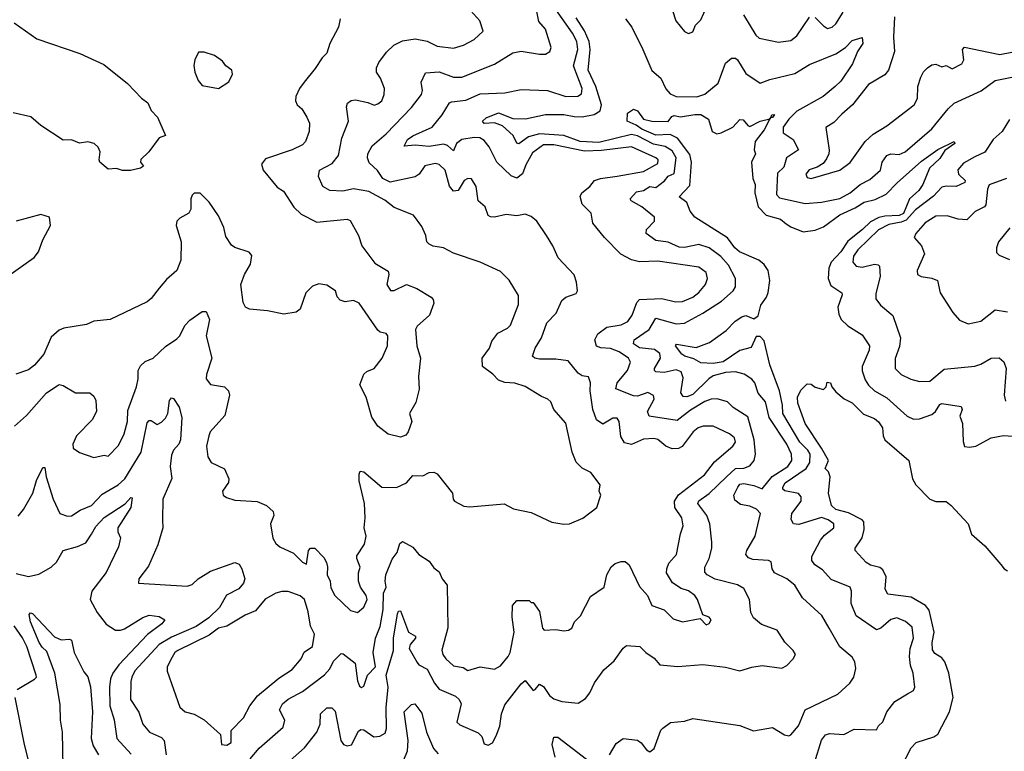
# Model space of a CAD drawing. Extents: x 1690054 to 1842981, y 782881 to 914114.
# Tile 344 of 656: x 1728112 to 1732930, y 905132 to 908711. Entities that reach past the tile are written whole.
import ezdxf

# ---------------------------------------------------------------- set-up
doc = ezdxf.new("R2010")
doc.units = 0

msp = doc.modelspace()

# ---------------------------------------------------------------- linework, layer by layer
at = {"layer": '0CON10XD'}
for points in [[(1730245, 905401.5), (1730262.2, 905385), (1730271.5, 905365), (1730251.4, 905275), (1730265, 905261.5), (1730355, 905222.5), (1730372.5, 905205), (1730385, 905168.8), (1730405, 905161.2), (1730425, 905173.3), (1730442.8, 905207.2), (1730461.3, 905255), (1730468.8, 905315), (1730485, 905360), (1730565, 905461.4), (1730585, 905478.6), (1730625, 905430), (1730635, 905433.8), (1730655, 905461.2), (1730675, 905449.2), (1730704.6, 905404.6), (1730725, 905389.4), (1730765, 905375.7), (1730845, 905368), (1730880.3, 905389.7), (1730901.5, 905418.5), (1730923.8, 905466.2), (1730969.7, 905530.3), (1731021.2, 905575), (1731065, 905636.2), (1731081.1, 905648.9), (1731145.8, 905645), (1731175.2, 905615.2), (1731217.1, 905587.1), (1731245, 905555.8), (1731332.5, 905547.5), (1731455, 905556.9), (1731565, 905544.4), (1731635, 905525.6), (1731695, 905544.4), (1731745, 905551.9), (1731841.7, 905538.3), (1731865, 905552.5), (1731896.7, 905585), (1731907.5, 905605), (1731896.7, 905625), (1731856.5, 905666.5), (1731819.2, 905725), (1731742.6, 905752.6), (1731702, 905785), (1731690.3, 905810.3), (1731682.5, 905875), (1731655, 905927.8), (1731625, 905946.2), (1731515, 905974.7), (1731475.6, 905995), (1731465, 906008.8), (1731465, 906033.3), (1731485.6, 906075), (1731499.4, 906125), (1731499.4, 906155), (1731488.2, 906245), (1731474.7, 906285), (1731430.7, 906345), (1731435, 906356.9), (1731485, 906392.6), (1731570.5, 906475), (1731615, 906514.8), (1731655, 906517.6), (1731685, 906528.5), (1731706.4, 906555), (1731712.8, 906585), (1731706.1, 906655), (1731675, 906768.9), (1731603.9, 906813.9), (1731575, 906842.1), (1731525, 906856.7), (1731495, 906854.1), (1731465, 906843.3), (1731395, 906801.1), (1731328.9, 906751.1), (1731192.1, 906772.1), (1731183.3, 906795), (1731216.2, 906855), (1731213.4, 906873.4), (1731185, 906887.9), (1731135, 906869.7), (1731115, 906870.3), (1731028.6, 906905), (1731035.4, 906935), (1731086.1, 906995), (1731101.2, 907035), (1731090.4, 907055), (1731045, 907085.8), (1731002.1, 907102.1), (1730955, 907105.2), (1730934.1, 907114.1), (1730926.2, 907145), (1730940.5, 907175), (1730985, 907206.9), (1731055, 907218.7), (1731088.1, 907235), (1731108.8, 907265), (1731132.2, 907327.8), (1731145, 907341.8), (1731253.3, 907346.7), (1731321, 907331), (1731355, 907333.2), (1731405, 907354), (1731435, 907377.1), (1731468.5, 907415), (1731478.2, 907445), (1731471.5, 907475), (1731435, 907500.8), (1731235, 907530.4), (1731145, 907526.4), (1731105, 907536.1), (1731053.8, 907563.8), (1730973.1, 907645), (1730915.8, 907715), (1730907.8, 907765), (1730865, 907808.6), (1730854, 907846), (1730862.5, 907865), (1730901.9, 907895), (1730924.4, 907925), (1730954, 907935), (1731035, 907946.1), (1731165, 907968.9), (1731235, 908008), (1731236, 908025), (1731225, 908035.8), (1731105, 908089.8), (1730958.4, 908071.6), (1730875, 908067.8), (1730725, 908099.7), (1730675, 908098.4), (1730620.4, 908059.6), (1730588.3, 908001.7), (1730572.4, 907957.6), (1730545, 907936.7), (1730516.7, 907946.7), (1730446.1, 908015), (1730409.3, 908089.3), (1730385, 908120), (1730363.1, 908133.1), (1730335.2, 908135.2), (1730275, 908124.8), (1730249.2, 908105), (1730235, 908070), (1730205.2, 908095.1), (1730185, 908103.1), (1730115, 908091.1), (1730046.8, 908096.8), (1729992.7, 908092.7), (1730010, 908125), (1730035, 908143.5), (1730129.6, 908185), (1730178.9, 908245), (1730214.4, 908305), (1730225, 908310), (1730295, 908317.9), (1730365, 908347.8), (1730485, 908353.8), (1730565, 908369.6), (1730695, 908364.7), (1730785, 908335.4), (1730842.6, 908337.4), (1730860.9, 908349.1), (1730863.9, 908375), (1730822.2, 908485), (1730843.4, 908565), (1730837.9, 908605), (1730816.8, 908645), (1730684.5, 908835)], [(1729239.6, 905095), (1729283.4, 905146.6), (1729400.7, 905249.3), (1729408.5, 905285), (1729383.2, 905335), (1729398.5, 905365), (1729425, 905387.6), (1729495, 905425.3), (1729604, 905506), (1729629.6, 905535), (1729646.6, 905573.4), (1729675, 905601.2), (1729685, 905610), (1729695, 905609.2), (1729752.6, 905562.6), (1729765, 905477.5), (1729775, 905451.2), (1729785, 905444), (1729795, 905450), (1729814.4, 905505), (1729852.3, 905545), (1729840.8, 905615), (1729853.2, 905685), (1729875, 905742), (1729889.8, 905825), (1729891.5, 905905), (1729905.8, 905935), (1729900.4, 905965), (1729903.8, 905995), (1729935, 906071.4), (1729958.2, 906105), (1729972, 906148), (1729985, 906158.8), (1730035, 906130), (1730064.6, 906094.6), (1730115, 906062.9), (1730138.8, 906028.8), (1730165, 906010), (1730179.2, 905975), (1730202.9, 905945), (1730206.1, 905736.1), (1730177.1, 905627.1), (1730182.5, 905605), (1730196.7, 905585), (1730235, 905549.5), (1730281.2, 905541.2), (1730305, 905528.1), (1730365, 905544.6), (1730435, 905533.1), (1730465, 905550), (1730502.7, 905595), (1730511.2, 905615), (1730531.5, 905715), (1730521.7, 905788.3), (1730522.5, 905845), (1730545, 905870), (1730605, 905870), (1730615, 905860), (1730625, 905860), (1730655.9, 905815.9), (1730670, 905735), (1730677.5, 905725), (1730735, 905727.5), (1730775, 905720.6), (1730798, 905725), (1730814.2, 905735), (1730826, 905765), (1730855.8, 905795), (1730905, 905888.8), (1730972, 905935), (1730984.6, 905995.4), (1731005.4, 906034.6), (1731025, 906050.6), (1731055, 906060.6), (1731075, 906060), (1731093.6, 906043.6), (1731145, 905938), (1731184.2, 905895), (1731205.8, 905845.8), (1731265, 905824), (1731310.2, 905780.3), (1731355, 905765.9), (1731441.7, 905781.7), (1731471.2, 905751.2), (1731485, 905756.7), (1731496, 905775), (1731485, 905788.8), (1731455, 905800), (1731428.5, 905875), (1731415, 905894.4), (1731385, 905917.8), (1731349.1, 905929.1), (1731306.9, 905956.9), (1731277.5, 906005), (1731277.8, 906025), (1731287.9, 906052.1), (1731326.1, 906095), (1731345, 906196.2), (1731358, 906235), (1731352.5, 906275), (1731316.9, 906325), (1731316.5, 906355), (1731335, 906387.3), (1731463.1, 906485), (1731512.6, 906547.4), (1731601.9, 906625), (1731614.4, 906645), (1731609.5, 906665), (1731585.7, 906685), (1731505, 906722.7), (1731456.6, 906723.4), (1731431.4, 906715), (1731408.1, 906695), (1731353, 906623), (1731335, 906613.2), (1731305, 906612.2), (1731274.4, 906625), (1731235, 906657.1), (1731215, 906663.1), (1731165, 906658.5), (1731105, 906632.8), (1731071.1, 906641.1), (1731052.7, 906672.7), (1731045.5, 906745), (1731035, 906762.5), (1731015, 906761.5), (1730965, 906731.9), (1730935, 906754.2), (1730917, 906805), (1730904.1, 906895.9), (1730904.4, 906935), (1730895, 906963.3), (1730865, 906969.2), (1730845, 906981.4), (1730795, 907041.8), (1730735, 907051), (1730655, 907050.9), (1730633.3, 907055), (1730622, 907065), (1730634.3, 907105), (1730665.8, 907154.2), (1730691.2, 907228.8), (1730736.2, 907275), (1730765, 907338.1), (1730785, 907353.8), (1730835, 907371.5), (1730841.8, 907385), (1730837.1, 907427.1), (1730825, 907463.1), (1730746.8, 907546.8), (1730721.1, 907605), (1730689.5, 907655), (1730642.5, 907725), (1730615, 907748.8), (1730585, 907760), (1730545, 907752.5), (1730491.7, 907758.3), (1730435, 907745.8), (1730416.2, 907746.2), (1730405, 907753.3), (1730388.8, 907795), (1730354.6, 907824.6), (1730345.6, 907895), (1730323, 907933), (1730305, 907934.3), (1730286, 907925), (1730256.7, 907875), (1730235, 907872.5), (1730215, 907896.7), (1730193.1, 907975), (1730165, 908002.5), (1730145, 908008.5), (1730095, 907995.6), (1730067.3, 907955), (1730047, 907943), (1729925, 907916.7), (1729888.2, 907935), (1729863, 907973), (1729821.5, 908011.5), (1729813.6, 908035), (1729815.5, 908055), (1729836.1, 908093.9), (1729905, 908152.3), (1730028.8, 908281.2), (1730078.5, 908345), (1730082.9, 908365), (1730076.9, 908405), (1730098.2, 908451.8), (1730165, 908456.1), (1730235, 908429.7), (1730275, 908429.3), (1730435, 908493.6), (1730525, 908549.5), (1730565, 908556.7), (1730655, 908541.9), (1730685, 908543.1), (1730706.2, 908555), (1730712.5, 908575), (1730684.5, 908665), (1730652.6, 908702.6), (1730636.7, 908775)], [(1731291.1, 908801.1), (1731322.5, 908705), (1731365, 908653.8), (1731385, 908644), (1731405, 908651.2), (1731418.6, 908685), (1731445, 908710.8), (1731473.6, 908775)], [(1728087.1, 906722.9), (1728145.5, 906774.5), (1728243.5, 906885), (1728295, 906920.8), (1728305, 906925.8), (1728325, 906922), (1728385, 906886.2), (1728455, 906886), (1728475, 906870), (1728485, 906847.5), (1728487.5, 906795), (1728466.2, 906753.8), (1728389.4, 906675), (1728371.4, 906635), (1728374, 906615), (1728405, 906593.8), (1728475, 906568.8), (1728525, 906580), (1728545, 906576.7), (1728595, 906628.8), (1728622.9, 906685), (1728638.5, 906745), (1728640.6, 906799.4), (1728682.7, 906915), (1728691.5, 906955), (1728691.1, 906995), (1728702.1, 907017.9), (1728725, 907038.6), (1728764.6, 907055.4), (1728825, 907112.7), (1728880.1, 907149.9), (1728894.7, 907165.3), (1728920, 907215), (1728945, 907241.8), (1729005, 907284), (1729025, 907283.3), (1729040.5, 907245), (1729024.8, 907165), (1729052.6, 907055), (1729026.2, 906975), (1729024.7, 906954.7), (1729045, 906927.1), (1729114.6, 906914.6), (1729132.9, 906895), (1729137.8, 906875), (1729115.4, 906774.6), (1729044.6, 906695.4), (1729037.1, 906675), (1729026.5, 906625), (1729033, 906573), (1729048, 906545), (1729114, 906514), (1729135.8, 906465), (1729133.4, 906446.6), (1729104, 906405), (1729106.7, 906385), (1729123.2, 906373.2), (1729165, 906360), (1729273.6, 906353.6), (1729320, 906335), (1729351.5, 906305), (1729355.3, 906285), (1729339.3, 906245), (1729351.3, 906175), (1729365, 906148.9), (1729385, 906132.4), (1729451.5, 906101.5), (1729495, 906058), (1729515, 906047.5), (1729525.8, 906115), (1729535, 906126.2), (1729555.6, 906125.6), (1729600.3, 906080.3), (1729613.8, 906055), (1729618.8, 906035), (1729616.7, 905995), (1729631.2, 905965), (1729635, 905932.5), (1729653.8, 905895), (1729730.8, 905820.8), (1729765, 905811.1), (1729795, 905837.5), (1729811.8, 905875), (1729808, 905895), (1729779.2, 905935), (1729770, 905965), (1729770, 906005), (1729777.7, 906032.3), (1729761.2, 906075), (1729762.3, 906087.7), (1729798.6, 906145), (1729806.9, 906185), (1729798, 906225), (1729802.5, 906275), (1729798.9, 906345), (1729773.1, 906455), (1729772.3, 906487.7), (1729778.3, 906501.7), (1729795, 906498.8), (1729883.3, 906425), (1729955, 906422.1), (1730004.7, 906445.3), (1730035, 906481.5), (1730085, 906480), (1730115, 906495.7), (1730138.3, 906498.3), (1730155, 906490), (1730230, 906395), (1730233.1, 906365), (1730240, 906355), (1730285, 906331.1), (1730315, 906327.3), (1730482.4, 906342.4), (1730528.7, 906318.7), (1730615, 906300), (1730715, 906253.1), (1730775, 906242.9), (1730802.5, 906245), (1730866.8, 906273.2), (1730935.6, 906325), (1730956.2, 906385), (1730946.7, 906405), (1730952.5, 906435), (1730906.6, 906496.6), (1730865, 906518), (1730835, 906546.2), (1730815.9, 906595.9), (1730785, 906737.5), (1730726.2, 906805), (1730711.2, 906841.2), (1730696.2, 906855), (1730665, 906867.9), (1730585, 906917.5), (1730535, 906932.5), (1730485, 906936), (1730455, 906948.1), (1730427.6, 906977.6), (1730376.7, 907015), (1730375.5, 907055), (1730410.7, 907105), (1730421.7, 907138.3), (1730451.9, 907178.1), (1730498.2, 907201.8), (1730513.6, 907216.4), (1730552.4, 907317.6), (1730552.2, 907362.2), (1730507.4, 907437.4), (1730465, 907479.2), (1730365.4, 907525.4), (1730235, 907568.9), (1730185.5, 907595.5), (1730135, 907602.9), (1730115, 907612.5), (1730104.3, 907625), (1730099.2, 907655), (1730079.7, 907699.7), (1730038.8, 907755), (1729945, 907792.1), (1729898.8, 907828.8), (1729820.2, 907870.2), (1729745.8, 907884.2), (1729693, 907873), (1729628.8, 907875), (1729595.8, 907895.8), (1729574.7, 907944.7), (1729579.1, 907975), (1729641.5, 908008.5), (1729672.6, 908047.4), (1729688.2, 908131.8), (1729720.4, 908215), (1729710.5, 908285), (1729716.4, 908303.6), (1729733.8, 908316.2), (1729755, 908319.3), (1729815, 908306.8), (1729846.4, 908293.6), (1729865, 908298.9), (1729883.1, 908315), (1729895.6, 908345.6), (1729896.5, 908375), (1729877.5, 908425), (1729858.6, 908455), (1729858.1, 908475), (1729868.5, 908501.5), (1729907, 908553), (1729942.9, 908587.1), (1729985, 908607.9), (1730047.8, 908617.8), (1730105, 908605.5), (1730155, 908581.5), (1730235, 908571.9), (1730283.8, 908586.2), (1730335, 908614.4), (1730379.2, 908655), (1730362.9, 908705), (1730318.9, 908755)], [(1731654.5, 908735), (1731714, 908635), (1731730.9, 908620.9), (1731825, 908601.1), (1731885, 908609.4), (1731915, 908632.5), (1731976, 908724)], [(1732392.2, 908725), (1732388.2, 908625), (1732393.3, 908555), (1732362.7, 908465), (1732345, 908441.1), (1732266, 908395), (1732186.4, 908295), (1732135, 908248.9), (1732095, 908208.6), (1732055.9, 908184.1), (1732073.7, 908073.7), (1732071.9, 908055), (1732059.6, 908030.4), (1732042.8, 908007.2), (1732015, 907989.2), (1731975, 907976.5), (1731959.4, 907955), (1731965, 907940), (1731985, 907933.6), (1732125, 907974.6), (1732175, 908012.7), (1732249.4, 908115), (1732288, 908152), (1732355, 908191.8), (1732488.1, 908295), (1732505.7, 908325), (1732507.3, 908385), (1732520.7, 908429.3), (1732534.1, 908455.9), (1732553.9, 908476.1), (1732575, 908490.6), (1732594.3, 908494.3), (1732625, 908481.2), (1732645, 908486.4), (1732675, 908471.3), (1732722.5, 908495), (1732732.2, 908515), (1732724.6, 908565), (1732735, 908577.1), (1732852.4, 908552.4), (1732908.8, 908541.2), (1732967.2, 908552.8)], [(1732005, 908722.5), (1732045, 908681.1), (1732065, 908668.9), (1732087.5, 908675), (1732105, 908691.4), (1732141.6, 908748.4)], [(1728085, 908695.5), (1728195, 908618), (1728405.5, 908545.5), (1728522.8, 908492.8), (1728639.1, 908399.1), (1728707.3, 908327.3), (1728738.8, 908305), (1728755, 908266.7), (1728786, 908235), (1728825.6, 908144.4), (1728795, 908133.8), (1728743.8, 908065), (1728705, 908026.7), (1728703.3, 908015), (1728717.5, 907995), (1728702.5, 907985), (1728653.6, 907973.6), (1728615, 907973.3), (1728585, 907982.5), (1728545, 907980), (1728504.3, 908015), (1728500, 908025), (1728506.2, 908065), (1728495, 908087.5), (1728476.1, 908106.1), (1728445, 908113.3), (1728405, 908106.7), (1728365, 908123.8), (1728325, 908121.2), (1728215, 908194.3), (1728166.3, 908236.3), (1728080, 908255)], [(1729680.8, 908715), (1729672.2, 908675), (1729630, 908595), (1729615, 908548), (1729591.4, 908525), (1729557.9, 908472.1), (1729503.7, 908406.3), (1729481.4, 908375), (1729463.8, 908335), (1729461.2, 908315), (1729470, 908295), (1729492, 908275), (1729516.9, 908235), (1729529.4, 908205), (1729528.6, 908165), (1729510, 908115), (1729495, 908099.4), (1729445.8, 908075), (1729315, 908030), (1729295.6, 908005), (1729302.5, 907975), (1729372.2, 907892.2), (1729402.3, 907872.3), (1729453.6, 907793.6), (1729489.3, 907759.2), (1729565, 907721.5), (1729715, 907735.6), (1729728.3, 907728.3), (1729769.4, 907655), (1729785.7, 907605), (1729849.7, 907519.7), (1729915, 907481.2), (1729918.2, 907465), (1729908.6, 907415), (1729925.8, 907385.8), (1729945, 907385.7), (1730005, 907416.2), (1730055, 907396.2), (1730125, 907353.3), (1730135, 907342.5), (1730138.8, 907325), (1730116.7, 907265), (1730057.3, 907212.7), (1730048, 907195), (1730055.8, 907115), (1730073.8, 907055), (1730062.7, 906965), (1730066.2, 906903.8), (1730050.9, 906839.1), (1730020, 906785), (1730030.5, 906745), (1730012.2, 906695), (1730000.9, 906679.1), (1729975, 906669.5), (1729915, 906684.3), (1729865, 906723.3), (1729835, 906767.5), (1729808, 906865), (1729775.8, 906925), (1729795, 906976.7), (1729810.3, 906989.7), (1729845.6, 907004.4), (1729886, 907055), (1729912, 907115), (1729912.5, 907165), (1729905, 907176.7), (1729875, 907183.3), (1729865, 907192.5), (1729773.3, 907325), (1729745, 907338), (1729705, 907331.4), (1729679.4, 907339.4)], [(1730997.5, 905115), (1731030.3, 905169.7), (1731065, 905194), (1731135, 905186), (1731153.2, 905173.2), (1731178.8, 905138.8), (1731195, 905130), (1731217.1, 905145), (1731250, 905235), (1731258.8, 905245), (1731296.9, 905273.1), (1731365, 905280), (1731405, 905292.2), (1731635, 905258), (1731702.3, 905232.3), (1731795, 905248.6), (1731855, 905212), (1731875, 905208), (1731885, 905212), (1731923.2, 905256.8), (1731955.6, 905335), (1732115, 905411.9), (1732174.2, 905465), (1732194.3, 905495), (1732203, 905537), (1732198.9, 905568.9), (1732185, 905592), (1732125, 905643.5), (1732072.6, 905735), (1732036.9, 905796.9), (1731942.4, 905882.4), (1731904.5, 905944.5), (1731865.3, 905975.3), (1731805, 906005.6), (1731793.8, 906025), (1731789.2, 906059.2), (1731776, 906066), (1731699.8, 906069.8), (1731678.6, 906078.6), (1731665.7, 906095), (1731670.6, 906115), (1731711.1, 906185), (1731737.1, 906295), (1731717.2, 906317.2), (1731685, 906331.8), (1731639.5, 906339.5), (1731611.1, 906361.1), (1731607.1, 906385), (1731625.9, 906425), (1731635, 906438.4), (1731655, 906441.9), (1731705, 906432.2), (1731745, 906415.4), (1731793.7, 906476.3), (1731870.3, 906525), (1731890.5, 906555), (1731888.4, 906585), (1731865, 906634.1), (1731780, 906765), (1731761.1, 906841.1), (1731725, 906884.3), (1731708.7, 906935), (1731695, 906953.1), (1731656.6, 906976.6), (1731615, 906988.9), (1731565.3, 906985.3), (1731505, 906968.3), (1731483.9, 906955), (1731405, 906878.3), (1731376.2, 906866.2), (1731358.2, 906868.2), (1731347.1, 906885), (1731359.2, 906959.2), (1731347.9, 906987.9), (1731325, 906997.6), (1731265, 906986), (1731225, 906988.5), (1731217.8, 906995), (1731217.9, 907005), (1731247.2, 907055), (1731245, 907078.1), (1731217.5, 907097.5), (1731145, 907105.9), (1731116.1, 907125), (1731118.5, 907145), (1731191.6, 907195), (1731225, 907251.2), (1731325, 907223.6), (1731365, 907226.7), (1731455, 907274.7), (1731545.4, 907335), (1731602.4, 907385), (1731615.2, 907405), (1731614.3, 907445), (1731580.2, 907510.2), (1731542.1, 907552.1), (1731485.1, 907595.1), (1731435, 907612), (1731365, 907597), (1731338.3, 907598.3), (1731285, 907623.3), (1731225, 907631.3), (1731176.9, 907665), (1731179.4, 907685), (1731218.2, 907725), (1731218.5, 907745), (1731156.4, 907796.4), (1731104.4, 907825), (1731098.9, 907835), (1731130.6, 907869.4), (1731165, 907875.8), (1731195, 907895.4), (1731225, 907890.3), (1731267.7, 907922.3), (1731285.3, 907945), (1731315, 907958.5), (1731324.4, 908035), (1731305, 908070.5), (1731270.4, 908090.4), (1731212.7, 908102.7), (1731135, 908142.5), (1731105, 908149.8), (1730945, 908110.3), (1730855, 908114.9), (1730775, 908144.3), (1730655, 908152.7), (1730601.7, 908138.3), (1730554.5, 908104.5), (1730545, 908108), (1730526.5, 908145), (1730475, 908191.2), (1730435, 908206.4), (1730385, 908203.8), (1730376, 908215), (1730395, 908231.2), (1730455, 908255.2), (1730525, 908228.2), (1730587, 908227), (1730685, 908246.7), (1730775, 908247.7), (1730825, 908237), (1730865, 908236.6), (1730923, 908247), (1730952.5, 908265), (1730959.1, 908295), (1730930.4, 908385), (1730894, 908465), (1730902.6, 908565), (1730898.6, 908605), (1730876, 908656), (1730835, 908720.3)], [(1731075.5, 908715.5), (1731107.9, 908675), (1731160.7, 908565), (1731205, 908462.5), (1731249.4, 908425), (1731273.6, 908373.6), (1731295, 908348.1), (1731325, 908335.4), (1731425, 908333.5), (1731465, 908347.3), (1731529.1, 908400.9), (1731565, 908498), (1731595, 908522.5), (1731615, 908522.5), (1731625, 908514.2), (1731665, 908448.1), (1731735, 908400.5), (1731781.9, 908418.1), (1731905, 908448.6), (1731977.3, 908492.7), (1732106.2, 908545), (1732152.5, 908575), (1732185, 908609.2), (1732234.1, 908624.1), (1732237.4, 908595), (1732211.2, 908555), (1732187.4, 908495), (1732129.5, 908410.5), (1732102.5, 908385), (1732044.1, 908335.9), (1731915, 908263.8), (1731875, 908225.3), (1731848.2, 908185), (1731848.4, 908158.4), (1731896.2, 908125), (1731922.7, 908075), (1731864.7, 908035), (1731850.7, 907989.3), (1731819.5, 907960.5), (1731815.3, 907855.3), (1731829.6, 907839.6), (1731955, 907812.6), (1732035, 907819.2), (1732125, 907836), (1732175, 907863.5), (1732225, 907904.3), (1732271.3, 907928.7), (1732324.6, 907975), (1732332.8, 908015), (1732355, 908047.6), (1732375, 908054.2), (1732415, 908052.5), (1732445, 908064.2), (1732575, 908177.3), (1732655, 908274.4), (1732685, 908302.2), (1732817.3, 908362.7), (1732885, 908413.5), (1732975, 908431.4)], [(1729085, 908374), (1729135, 908407.5), (1729153.3, 908445), (1729150, 908465), (1729120, 908485), (1729105, 908508.8), (1729065, 908535.8), (1729015, 908552.5), (1728987.3, 908552.7), (1728968, 908515), (1728963.6, 908486.4), (1728968.5, 908455), (1728985, 908413.8), (1729005, 908388.8), (1729085, 908374)], [(1732000.7, 905075), (1732035, 905185.8), (1732055, 905212.5), (1732075, 905219.6), (1732145, 905214.5), (1732195, 905240), (1732305, 905236.7), (1732314.2, 905255.8), (1732335, 905276.7), (1732355.4, 905325), (1732394.2, 905375.8), (1732456.4, 905413.6), (1732485, 905428.8), (1732491.4, 905445), (1732484.5, 905515), (1732471.7, 905551.7), (1732466.2, 905595), (1732468.9, 905635), (1732485.4, 905685.4), (1732478.5, 905738.5), (1732447, 905767), (1732404.7, 905784.7), (1732375, 905776.7), (1732325, 905734.5), (1732305, 905726.4), (1732205, 905795.5), (1732180.4, 905855), (1732182.3, 905915), (1732175.2, 905935.2), (1732082.5, 905972.5), (1732040.4, 906020.4), (1732003.1, 906045), (1731987.5, 906065), (1731988.2, 906085), (1732030.9, 906165), (1732050.7, 906189.3), (1732095.6, 906225), (1732095.5, 906245), (1732068.1, 906265), (1732035, 906275.3), (1731925, 906241.8), (1731898, 906245), (1731886.8, 906266.8), (1731890, 906295), (1731936.2, 906355), (1731936.6, 906376.6), (1731923, 906393), (1731856.5, 906406.5), (1731845.5, 906415), (1731845.9, 906425), (1731858.2, 906445), (1731959.6, 906515), (1731978.5, 906545), (1731980.6, 906585), (1731968.7, 906605), (1731928.8, 906645), (1731846.2, 906785), (1731844.8, 906825), (1731829.6, 906895), (1731783.3, 907023.3), (1731755, 907140), (1731735, 907161.5), (1731715, 907161.9), (1731691.9, 907108.1), (1731635, 907092.3), (1731555, 907037.4), (1731505, 907029.1), (1731445, 907032.2), (1731411.4, 907051.4), (1731367.3, 907065), (1731351.8, 907075), (1731320.4, 907115), (1731325.6, 907124.4), (1731422.7, 907107.3), (1731487.8, 907132.2), (1731569.4, 907190.6), (1731613.3, 907236.7), (1731645, 907258), (1731665, 907264.7), (1731705, 907247.5), (1731725, 907262.2), (1731738.9, 907315), (1731766.2, 907353.8), (1731774.2, 907375.8), (1731781.9, 907435), (1731773.8, 907485), (1731755, 907513.8), (1731728.6, 907535), (1731634.8, 907575), (1731611.2, 907595), (1731575, 907644.8), (1731416.3, 907745), (1731392.9, 907775), (1731376.4, 907816.4), (1731338.5, 907845), (1731390.3, 907899.7), (1731399.6, 908015), (1731391.3, 908051.3), (1731331.5, 908131.5), (1731295, 908149.8), (1731225, 908145.6), (1731156.9, 908175), (1731129.1, 908195), (1731084.2, 908214.2), (1731086.4, 908253.6), (1731115, 908273.8), (1731135, 908265.7), (1731165, 908224.2), (1731205, 908214.6), (1731285, 908213.8), (1731302.7, 908237.3), (1731315, 908242.1), (1731345, 908236.1), (1731415, 908248.1), (1731445, 908247), (1731482.2, 908225), (1731500.9, 908165), (1731523.3, 908153.3), (1731545, 908157.1), (1731602, 908185), (1731635, 908222.9), (1731652.1, 908222.1), (1731675, 908193.1), (1731685, 908189.4), (1731735, 908215.6), (1731783.3, 908226.7), (1731786.8, 908233.4), (1731792.9, 908245), (1731805, 908246.7), (1731795, 908233.3), (1731786.8, 908233.4), (1731783.3, 908226.7), (1731755, 908172.2), (1731710.4, 908115), (1731706.2, 908075), (1731711.9, 908055), (1731692.4, 908015), (1731699.5, 907935), (1731710.4, 907905), (1731708.6, 907865), (1731725.3, 907795), (1731765, 907755.7), (1731834.7, 907734.7), (1731862.1, 907712.1), (1731885, 907697.1), (1731945, 907673.8), (1732005, 907682.2), (1732045, 907698.1), (1732125, 907756.1), (1732199.8, 907790.2), (1732245, 907818.1), (1732298.2, 907831.8), (1732351.5, 907858.5), (1732405, 907913.6), (1732525, 908018.7), (1732605, 908075.4), (1732685, 908116.1), (1732688.5, 908105), (1732638.2, 908071.8), (1732615, 908031.6), (1732563.6, 907985), (1732531.8, 907905), (1732511.4, 907875), (1732466.2, 907835), (1732436.8, 907763.2), (1732415, 907753.1), (1732345, 907750.6), (1732316.6, 907743.4), (1732275, 907721.7), (1732235.8, 907684.2), (1732165, 907627.6), (1732129.9, 907575), (1732083.3, 907525), (1732071.6, 907495), (1732068.6, 907445), (1732081.6, 907411.6), (1732135.5, 907375), (1732136.9, 907365), (1732115.8, 907305), (1732120.9, 907270.9), (1732132.1, 907245), (1732165, 907213.9), (1732235, 907170), (1732270, 907115), (1732268.8, 907095), (1732234, 907015), (1732233.7, 906993.7), (1732248.8, 906948.8), (1732265, 906923.3), (1732294.4, 906895), (1732355, 906861.3), (1732455, 906770.9), (1732485, 906756.2), (1732515, 906758.9), (1732575, 906779.7), (1732594.1, 906795), (1732615, 906828.5), (1732625, 906833.3), (1732718.7, 906818.7), (1732723.1, 906805), (1732712.3, 906772.3), (1732725.6, 906735), (1732728.1, 906648.1), (1732735, 906623.3), (1732760.3, 906619.7), (1732791.2, 906625), (1732865, 906665.4), (1732926.5, 906676.5), (1732995, 906672.5)], [(1732955, 908222.5), (1732919.3, 908165), (1732876.2, 908125), (1732835, 908063.3), (1732785, 908040.4), (1732730.3, 908009.7), (1732703, 907977), (1732705.5, 907955), (1732737.8, 907925), (1732737.1, 907915), (1732695, 907895.2), (1732645, 907896.4), (1732625, 907891.2), (1732582.7, 907847.3), (1732495, 907780.8), (1732449.4, 907730.6), (1732425, 907720), (1732365, 907709.7), (1732315, 907682.5), (1732213.4, 907585), (1732191.6, 907555), (1732189.5, 907525), (1732205.4, 907505.4), (1732235, 907500.8), (1732295, 907514.6), (1732312.5, 907512.5), (1732319.4, 907505), (1732322.7, 907455), (1732301.7, 907371.7), (1732301.5, 907345), (1732324.4, 907315), (1732385, 907264.2), (1732421.2, 907155), (1732417.7, 907112.3), (1732395.6, 907054.4), (1732396.7, 907005), (1732425.7, 906975), (1732473.3, 906953.3), (1732515, 906941.5), (1732565, 906942.5), (1732635, 907001.2), (1732785.8, 907015.8), (1732815, 907025.6), (1732865.4, 907054.6), (1732905, 907056.2), (1732927.8, 907037.8), (1732938.5, 907005), (1732928.5, 906875), (1732935.7, 906845.7)], [(1732940.6, 907935), (1732856, 907904), (1732848, 907882), (1732840, 907805), (1732833.5, 907795), (1732787.4, 907772.6), (1732747.1, 907732.9), (1732705, 907735.4), (1732650.9, 907750.9), (1732595, 907749.7), (1732542.5, 907717.5), (1732496.7, 907665), (1732488.6, 907645), (1732524.6, 907604.6), (1732539.4, 907565), (1732503.1, 907485), (1732506, 907465), (1732522.5, 907455), (1732575, 907447.5), (1732603.8, 907435), (1732616.4, 907375), (1732678.3, 907278.3), (1732710.9, 907240.9), (1732753, 907223), (1732815, 907236.9), (1732885, 907292.2), (1732945, 907282.7)], [(1729679.4, 907339.4), (1729665.8, 907355), (1729656.7, 907385), (1729615, 907412), (1729575, 907419.2), (1729545, 907408), (1729512.5, 907375), (1729484.3, 907295), (1729465, 907281.1), (1729405, 907270), (1729325, 907287.7), (1729235.5, 907295.5), (1729217.5, 907305), (1729205, 907327.5), (1729194.4, 907415), (1729212.2, 907465), (1729241.4, 907515), (1729247.7, 907557.7), (1729235, 907573.8), (1729165, 907596.7), (1729148.3, 907608.3), (1729120.5, 907650.5), (1729111.2, 907695), (1729085, 907752.5), (1729039.3, 907819.3), (1728995, 907862.5), (1728965, 907863.3), (1728955, 907853.3), (1728948.6, 907835), (1728948.6, 907785), (1728940, 907765), (1728895, 907740.8), (1728881.4, 907725), (1728877.8, 907705), (1728901.2, 907625), (1728900, 907535), (1728880.6, 907485), (1728830.1, 907439.9), (1728795, 907398.6), (1728755, 907347.1), (1728735, 907331.4), (1728555, 907244.2), (1728475, 907236.9), (1728439.4, 907220.6), (1728327.8, 907202.2), (1728305, 907191.9), (1728265, 907157.5), (1728230, 907075), (1728185, 907020.6), (1728155, 906998.9), (1728092.6, 906977.4)], [(1728053.4, 907456.6), (1728182.6, 907547.4), (1728204.5, 907575), (1728225.7, 907634.3), (1728263.3, 907705), (1728257.5, 907745), (1728215, 907757.8), (1728095, 907725.8)], [(1732956.4, 907693.6), (1732902, 907625), (1732891.2, 907595), (1732892.3, 907572.3), (1732905, 907560), (1732955, 907538.8)], [(1732420.3, 905045), (1732475, 905149.2), (1732498.8, 905175), (1732585, 905202.1), (1732605, 905215.5), (1732661.5, 905325), (1732680, 905395), (1732659, 905515), (1732639.1, 905569.1), (1732625, 905588.7), (1732589.8, 905609.8), (1732578.4, 905628.4), (1732576.3, 905665), (1732587.5, 905715), (1732561.7, 905821.7), (1732543.7, 905845), (1732475, 905886.2), (1732360.1, 905900.1), (1732346.6, 905925), (1732351.6, 905985), (1732335, 906019), (1732320.8, 906030.8), (1732275, 906042.3), (1732253.2, 906055), (1732200, 906115), (1732200.8, 906125), (1732233.9, 906176.1), (1732243.4, 906216.6), (1732242.3, 906255), (1732235, 906265.2), (1732168.2, 906298.2), (1732105, 906315.5), (1732084.4, 906335), (1732070, 906395), (1732077.3, 906475), (1732070, 906500), (1732054, 906515), (1732069.6, 906555), (1732034.9, 906614.9), (1731954.7, 906735), (1731920, 906835), (1731918, 906865), (1731935, 906898.8), (1731965, 906929.2), (1731985, 906927.5), (1732005, 906912.9), (1732045, 906902), (1732058.8, 906915), (1732062.5, 906937.5), (1732080, 906935), (1732086.2, 906915), (1732105, 906890), (1732146.9, 906856.9), (1732185, 906836.7), (1732241.6, 906781.6), (1732295, 906760.6), (1732315, 906744.2), (1732333.5, 906715), (1732337.1, 906675), (1732345.6, 906655), (1732462, 906555), (1732481.1, 906465), (1732496.9, 906435), (1732565, 906365.7), (1732595, 906353.8), (1732645, 906354), (1732670, 906335), (1732753.1, 906245), (1732769.2, 906195), (1732835, 906137.5), (1732913.6, 906046.4), (1732928.6, 906025), (1732945, 906014.4)], [(1728105, 906282.7), (1728130.4, 906315), (1728175.3, 906395), (1728193.9, 906456.1), (1728225, 906521.2), (1728235, 906521.2), (1728240.9, 906475), (1728275.3, 906365.3), (1728308.8, 906295), (1728345, 906283.1), (1728365, 906283.5), (1728408.1, 906311.9), (1728463.6, 906335), (1728515, 906389.5), (1728594.1, 906435.9), (1728626, 906465), (1728705.7, 906595), (1728735, 906739.2), (1728745, 906750.6), (1728755, 906750.6), (1728785, 906730.5), (1728805, 906741.9), (1728825, 906761.5), (1728837.3, 906785), (1728845, 906848.8), (1728855, 906861.2), (1728865, 906858.8), (1728891.9, 906815), (1728904.6, 906765), (1728898.3, 906655), (1728890.5, 906635), (1728863.7, 906605), (1728855, 906581.2), (1728848.5, 906525), (1728856.8, 906466.8), (1728812.3, 906365), (1728810.9, 906265), (1728812.5, 906225), (1728788.3, 906141.7), (1728742, 906038), (1728694, 905975), (1728692.5, 905955), (1728930.9, 905939.1), (1728955, 905947.5), (1728985, 905975.6), (1729045, 906013.3), (1729165, 906055.8), (1729185, 906048), (1729199.4, 906025), (1729214.2, 905975), (1729206.9, 905955), (1729183.4, 905926.6), (1729123.8, 905896.2), (1729089.6, 905835), (1729037.5, 905785), (1728975, 905743), (1728855, 905690.9), (1728795, 905653.8), (1728675.8, 905525), (1728660, 905495), (1728656.4, 905473.6), (1728654, 905385), (1728694.1, 905324.1), (1728713.6, 905265), (1728746.3, 905226.3), (1728805, 905199.5), (1728819.4, 905185), (1728828.5, 905115)], [(1728095, 906002.5), (1728155, 905986.9), (1728205, 905998.9), (1728265, 906033.3), (1728292, 906058), (1728325, 906114.4), (1728395, 906133.5), (1728435, 906151.5), (1728463.9, 906195), (1728485, 906231.5), (1728525, 906275.4), (1728627.7, 906342.3), (1728655, 906372.9), (1728661.7, 906371.7), (1728655.9, 906324.1), (1728592.1, 906225), (1728592.2, 906205), (1728605.6, 906175.6), (1728595, 906132), (1728535, 906006.4), (1728464.7, 905915), (1728456, 905875), (1728491.2, 905811.2), (1728535, 905753.3), (1728580, 905725), (1728605, 905723.9), (1728625, 905731.1), (1728715, 905786.2), (1728745, 905797.8), (1728795, 905791.9), (1728821.2, 905775), (1728807.1, 905755), (1728737, 905703), (1728596.6, 905555), (1728568.2, 905515), (1728556.7, 905486.7), (1728550.9, 905445), (1728553.1, 905355), (1728574.6, 905285.4), (1728587.5, 905195), (1728657.7, 905117.8)], [(1729125, 905162.7), (1729146.9, 905175), (1729146.8, 905233.2), (1729207.5, 905295), (1729237.3, 905355), (1729276.1, 905403.9), (1729379.9, 905490.1), (1729445, 905531.5), (1729489.4, 905585), (1729503.6, 905616.4), (1729544.6, 905645.4), (1729554, 905705), (1729535.4, 905745), (1729524.2, 905815), (1729504.7, 905874.7), (1729485, 905892.3), (1729425, 905913), (1729395, 905914.3), (1729364.8, 905905.2), (1729313.6, 905876.4), (1729265, 905818.5), (1729215, 905797.8), (1729125.9, 905744.1), (1729085, 905734.1), (1729039.3, 905700.7), (1728885, 905624.4), (1728871.4, 905615), (1728858.1, 905591.9), (1728834, 905546), (1728833.7, 905523.7), (1728895, 905347.5), (1728921.2, 905325), (1728965, 905313.1), (1729015, 905285.8), (1729093.6, 905213.6), (1729099.2, 905165), (1729125, 905162.7)], [(1728323.9, 905053.9), (1728321.2, 905225), (1728311.1, 905285), (1728310.4, 905360.4), (1728284.2, 905515), (1728245, 905620.6), (1728221.1, 905641.1), (1728207.3, 905665), (1728165.4, 905765), (1728158.3, 905801.7), (1728165, 905810), (1728175, 905806.7), (1728282.7, 905692.7), (1728315, 905677.9), (1728355, 905680.8), (1728365.4, 905675.4), (1728378.8, 905615), (1728425, 905520), (1728445.6, 905495.6), (1728457.5, 905447.5), (1728468.6, 905325), (1728460.8, 905195), (1728471.7, 905158.3), (1728496.8, 905115)], [(1729407.5, 905062.5), (1729505, 905148.9), (1729565.7, 905225.7), (1729582.7, 905265), (1729584.5, 905315), (1729615, 905344.4), (1729640, 905345), (1729655, 905328), (1729683.3, 905185), (1729695.7, 905165), (1729715, 905158.7), (1729735, 905164.2), (1729770, 905230), (1729781.9, 905238.1), (1729795, 905236.7), (1729845, 905202.4), (1729873.7, 905206.3), (1729899.6, 905220.4), (1729906.9, 905243.1), (1729904.4, 905345.6), (1729914.4, 905445), (1729904.4, 905505), (1729941.7, 905625), (1729940.6, 905685), (1729960.9, 905805), (1729965, 905816.9), (1729975, 905818.5), (1730013.8, 905715), (1730048.2, 905695), (1730048.2, 905685), (1730021.8, 905655), (1730018.1, 905635), (1730056.4, 905566.4), (1730065.6, 905555.6), (1730105, 905534.5), (1730141.6, 905465), (1730165, 905436.2), (1730245, 905401.5)], [(1728099.2, 905435), (1728184.4, 905485), (1728194.4, 905495), (1728192.7, 905505), (1728146.3, 905645), (1728125, 905687.7), (1728085, 905746.2)], [(1728157.7, 905075), (1728134.8, 905164.8), (1728089.6, 905395)], [(1729935, 904950.8), (1730009.3, 905135), (1730012.1, 905185), (1729992.8, 905325), (1730029.2, 905360.8), (1730045, 905364.6), (1730078.9, 905318.9), (1730102.7, 905225), (1730136.5, 905146.5), (1730159.7, 905119.7)], [(1730732.7, 905102.7), (1730717.1, 905165), (1730725, 905201.2), (1730745, 905200.8), (1730885, 905093.5)]]:
    msp.add_lwpolyline(points, dxfattribs=at)

doc.saveas('drawing.dxf')
